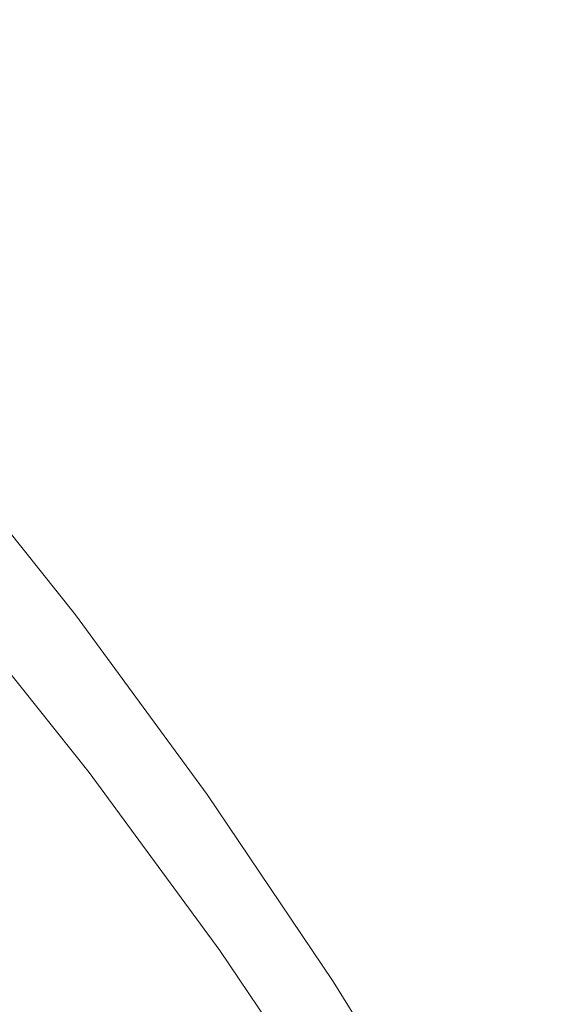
# Model space of a CAD drawing. Header units: millimetres. Extents: x 5 to 415, y 5 to 292.
# Tile 410 of 415: x 380.07 to 381.41, y 150.17 to 152.63. Entities that reach past the tile are written whole.
import ezdxf

# ---------------------------------------------------------------- set-up
doc = ezdxf.new("R2010")
doc.units = ezdxf.units.MM

msp = doc.modelspace()

# ---------------------------------------------------------------- linework, layer by layer
at = {"color": 7, "linetype": 'Continuous', "lineweight": 15, "flags": 128}
for points in [[(378.75132, 152.74856), (379.13676, 152.37501), (379.50856, 151.98215), (379.86645, 151.57023), (380.21021, 151.13954), (380.53958, 150.69038), (380.85435, 150.22304), (381.1543, 149.73786), (381.43922, 149.23516), (381.70892, 148.71529), (381.96322, 148.1786), (382.20193, 147.62547), (382.4249, 147.05626), (382.63197, 146.47138), (382.823, 145.87123), (382.99787, 145.2562)], [(383.0059, 144.91826), (382.83271, 145.52739), (382.64351, 146.1218), (382.43842, 146.70108), (382.21759, 147.26483), (381.98116, 147.81266), (381.7293, 148.34421), (381.46219, 148.8591), (381.17999, 149.35698), (380.88292, 149.83752), (380.57116, 150.30038), (380.24494, 150.74524), (379.90448, 151.17181), (379.55001, 151.57978), (379.18177, 151.96888), (378.80003, 152.33884), (378.40503, 152.68942)]]:
    msp.add_lwpolyline(points, dxfattribs=at)
at = {"color": 7, "linetype": 'Continuous', "lineweight": 15}
msp.add_open_spline([(337.1525, 109.53078), (337.15427, 109.71691), (337.15782, 110.08917), (337.17747, 110.71739), (337.21217, 111.41547), (337.26767, 112.18588), (337.34044, 112.96494), (337.4307, 113.75235), (337.5384, 114.54767), (337.66333, 115.34956), (337.80535, 116.15714), (337.96431, 116.96951), (338.13998, 117.78533), (338.33222, 118.60415), (338.54079, 119.42547), (338.76572, 120.24945), (339.00689, 121.0755), (339.26408, 121.90301), (339.53709, 122.73136), (339.82578, 123.55995), (340.12988, 124.38817), (340.44918, 125.21541), (340.78347, 126.04106), (341.13248, 126.86452), (341.49628, 127.68595), (341.8748, 128.50487), (342.26783, 129.32081), (342.67472, 130.13242), (343.095, 130.93882), (343.5282, 131.7391), (343.97365, 132.53193), (344.43107, 133.31686), (344.90014, 134.09351), (345.38095, 134.86202), (345.87318, 135.6218), (346.37643, 136.3723), (346.89033, 137.11297), (347.41452, 137.84325), (347.94859, 138.5626), (348.49214, 139.27049), (349.0448, 139.96639), (349.60613, 140.64979), (350.17624, 141.32083), (350.7549, 141.97902), (351.34178, 142.62396), (351.93589, 143.2546), (352.53656, 143.87024), (353.14313, 144.47018), (353.75458, 145.0534), (354.37058, 145.61959), (354.99072, 146.16859), (355.61513, 146.70049), (356.24336, 147.21488), (356.87493, 147.71141), (357.50937, 148.1897), (358.14622, 148.64938), (358.785, 149.09014), (359.42525, 149.51164), (360.06648, 149.91355), (360.70822, 150.2956), (361.34999, 150.65748), (361.99133, 150.99882), (362.63174, 151.3194), (363.21859, 151.59454), (363.75188, 151.8296), (364.2319, 152.02954), (364.71043, 152.21722), (365.2388, 152.41147), (365.81605, 152.60708), (366.44084, 152.79812), (367.06138, 152.96706), (367.6772, 153.11372), (368.28785, 153.23805), (368.89287, 153.33996), (369.4918, 153.41931), (370.0842, 153.4761), (370.66964, 153.51028), (371.24765, 153.52178), (371.81783, 153.51064), (372.37974, 153.47688), (372.93295, 153.42045), (373.47706, 153.34146), (373.96803, 153.24826), (374.40805, 153.14683), (374.79936, 153.04254), (375.18469, 152.92555), (375.60483, 152.78188), (376.05703, 152.60635), (376.538, 152.39326), (377.00719, 152.15838), (377.4642, 151.90182), (377.90871, 151.62379), (378.34036, 151.32446), (378.75876, 151.00397), (379.16366, 150.66264), (379.55474, 150.30072), (379.93168, 149.91844), (380.29422, 149.51613), (380.6421, 149.09409), (380.97501, 148.6526), (381.29273, 148.19204), (381.57036, 147.75187), (381.8118, 147.33732), (382.02067, 146.95285), (382.22045, 146.55825), (382.43159, 146.10994), (382.65028, 145.60409), (382.87162, 145.03619), (383.07596, 144.45784), (383.19756, 144.06065), (383.25761, 143.8645)], degree=3, knots=[0, 0, 0, 0, 0.0071645, 0.014329, 0.0238889, 0.0334505, 0.0430104, 0.0525968, 0.0621904, 0.0717876, 0.0813847, 0.0909783, 0.1005648, 0.1101246, 0.1196862, 0.1292461, 0.138806, 0.1483676, 0.1579275, 0.1674873, 0.1770489, 0.1866088, 0.1961687, 0.2057303, 0.2152901, 0.2248766, 0.2344702, 0.2440674, 0.2536645, 0.2632581, 0.2728446, 0.2824045, 0.2919662, 0.3015261, 0.3110861, 0.3206478, 0.3302077, 0.3397677, 0.3493294, 0.3588893, 0.3684493, 0.378011, 0.3875709, 0.3971578, 0.4067517, 0.4163493, 0.4259468, 0.4355408, 0.4451276, 0.4546875, 0.4642492, 0.4738092, 0.4833691, 0.4929309, 0.5024908, 0.5120508, 0.5216125, 0.5311724, 0.5407324, 0.5502941, 0.5598541, 0.5694141, 0.5789759, 0.5885359, 0.5957546, 0.6029747, 0.6101949, 0.6174135, 0.6269735, 0.6365354, 0.6460954, 0.6556554, 0.6652172, 0.6747773, 0.6843373, 0.6938991, 0.7034592, 0.7130192, 0.722581, 0.732141, 0.7417011, 0.7512629, 0.7608229, 0.7680415, 0.7752617, 0.7824819, 0.7897005, 0.7992605, 0.8088223, 0.8183824, 0.8279425, 0.8375043, 0.8470644, 0.8566245, 0.8661864, 0.8757466, 0.8853067, 0.8948686, 0.9044287, 0.9139888, 0.9235508, 0.9331109, 0.94033, 0.9475507, 0.9547713, 0.9619905, 0.9715506, 0.9811125, 0.9906726, 1, 1, 1, 1], dxfattribs=at)

doc.saveas('drawing.dxf')
